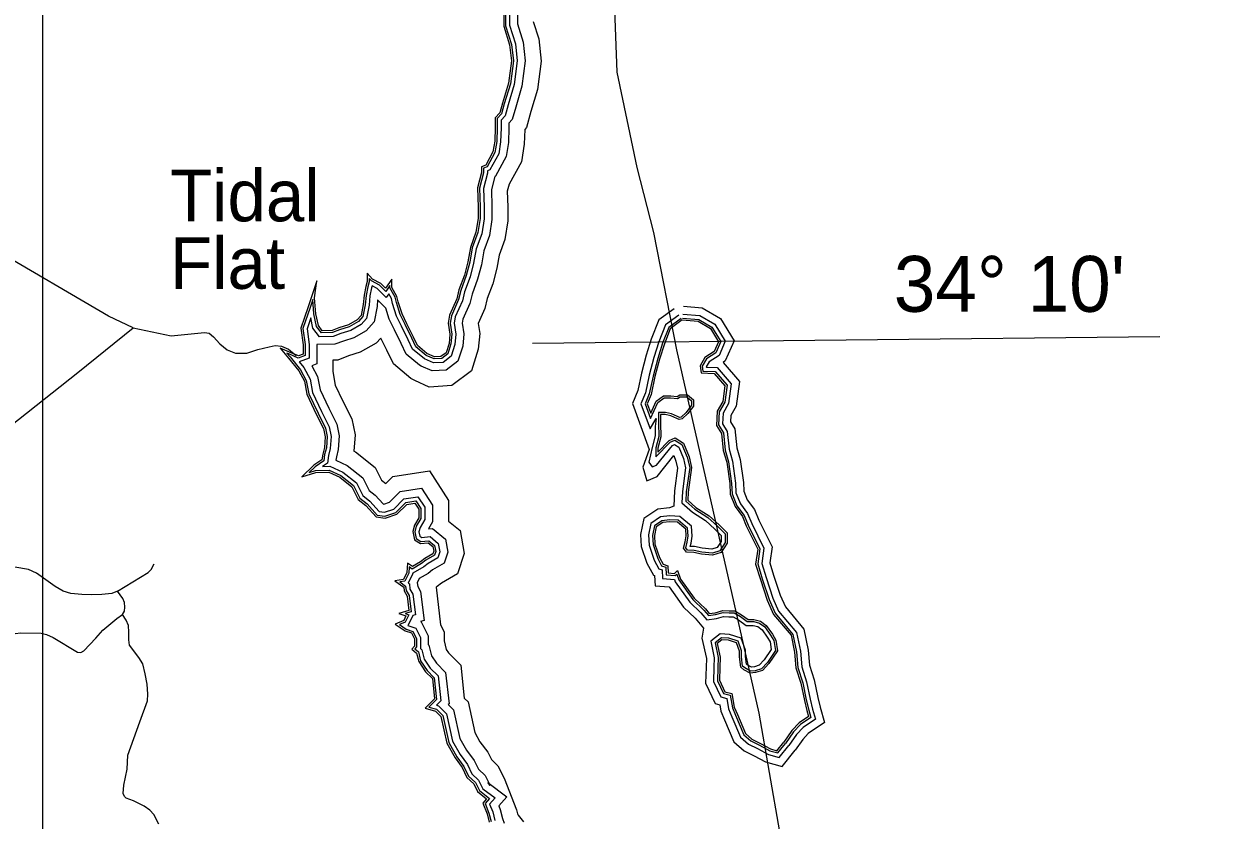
# Model space of a CAD drawing. Extents: x 2104537 to 2336408, y 34176 to 229611.
# Drawn here: x 2308375 to 2322248, y 147748 to 157014 of the extents above; entities that cross this region are included whole.
import ezdxf

# ---------------------------------------------------------------- set-up
doc = ezdxf.new("R2010")
doc.units = 0
for name, color, linetype in [('Exist Boundary Political CountyLine', 7, 'Continuous'), ('Exist Hydrographic Buffer Line', 7, 'Continuous'), ('Exist Hydrographic Creek Single Shore', 7, 'Continuous'), ('Exist Hydrographic Inlet Label', 7, 'Continuous'), ('Exist Hydrographic Island Shore', 7, 'Continuous'), ('Exist Hydrographic River Shore', 7, 'Continuous'), ('Exist Road Non-System Type 51', 7, 'Continuous'), ('Map Preparation Inset Cut Line', 7, 'Continuous'), ('Map Preparation Longitude Latitude Label', 7, 'Continuous'), ('Map Preparation Longitude Latitude Lines', 7, 'Continuous')]:
    doc.layers.add(name, color=color, linetype=linetype)

msp = doc.modelspace()

# ---------------------------------------------------------------- linework, layer by layer
at = {"layer": 'Exist Boundary Political CountyLine'}
msp.add_lwpolyline([(2315224, 157701), (2315268, 156450), (2315502, 155344), (2315696, 154586), (2315964, 153221), (2316920, 148992), (2317162, 147613), (2317498, 146375), (2318330, 144824), (2319095, 143220), (2320166, 141552), (2320523, 140942), (2321397, 138974), (2322086, 137167), (2322248, 134964)], dxfattribs=at)
at = {"layer": 'Exist Hydrographic Buffer Line'}
for p, q in [((2312995, 153030), (2312974, 153044)), ((2312921, 152863), (2312876, 152888)), ((2313795, 148153), (2313768, 148186)), ((2313959, 148236), (2313959, 148236))]:
    msp.add_line(p, q, dxfattribs=at)
for points in [[(2314114, 157247), (2314114, 157012), (2314181, 156802), (2314205, 156583), (2314166, 156288), (2314093, 156045), (2314054, 155900), (2314015, 155857), (2314015, 155803), (2314010, 155632), (2313984, 155470), (2313858, 155241), (2313849, 155238), (2313812, 155088), (2313817, 154884), (2313817, 154736), (2313787, 154549), (2313722, 154371), (2313694, 154210), (2313651, 154043), (2313587, 153870), (2313561, 153761), (2313479, 153578), (2313471, 153529), (2313490, 153405), (2313477, 153264), (2313421, 153089), (2313283, 152985), (2313121, 152975), (2312995, 153030)], [(2314114, 157247), (2314114, 157012), (2314181, 156802), (2314205, 156583), (2314166, 156288), (2314093, 156045), (2314054, 155900), (2314015, 155857), (2314015, 155803), (2314010, 155632), (2313984, 155470), (2313858, 155241), (2313849, 155238), (2313812, 155088), (2313817, 154884), (2313817, 154736), (2313787, 154549), (2313722, 154371), (2313694, 154210), (2313651, 154043), (2313587, 153870), (2313561, 153761), (2313479, 153578), (2313471, 153529), (2313490, 153405), (2313477, 153264), (2313421, 153089), (2313283, 152985), (2313121, 152975), (2312995, 153030)], [(2314022, 157226), (2314022, 156998), (2314091, 156783), (2314112, 156584), (2314076, 156308), (2314005, 156070), (2313971, 155945), (2313923, 155893), (2313923, 155805), (2313918, 155640), (2313896, 155500), (2313794, 155314), (2313764, 155302), (2313764, 155276), (2313720, 155098), (2313725, 154883), (2313725, 154743), (2313698, 154572), (2313633, 154395), (2313604, 154230), (2313563, 154070), (2313499, 153897), (2313473, 153790), (2313390, 153604), (2313378, 153530), (2313398, 153403), (2313386, 153283), (2313343, 153145), (2313249, 153075), (2313137, 153068), (2313032, 153114)], [(2313976, 157216), (2313976, 156991), (2314046, 156774), (2314066, 156585), (2314031, 156317), (2313961, 156082), (2313930, 155968), (2313877, 155911), (2313877, 155805), (2313872, 155645), (2313852, 155515), (2313761, 155351), (2313719, 155334), (2313719, 155282), (2313674, 155103), (2313679, 154883), (2313679, 154747), (2313653, 154584), (2313589, 154407), (2313559, 154240), (2313519, 154084), (2313455, 153910), (2313430, 153805), (2313346, 153617), (2313332, 153530), (2313352, 153401), (2313341, 153292), (2313303, 153173), (2313233, 153120), (2313146, 153114), (2313051, 153156)], [(2314298, 157041), (2314362, 156840), (2314390, 156581), (2314346, 156250), (2314270, 155994), (2314219, 155808), (2314198, 155786), (2314193, 155614), (2314160, 155410), (2314016, 155147), (2313996, 155067), (2314000, 154886), (2314000, 154722), (2313966, 154503), (2313901, 154324), (2313874, 154172), (2313826, 153987), (2313763, 153817), (2313735, 153702), (2313657, 153527), (2313675, 153411), (2313658, 153227), (2313579, 152978), (2313349, 152806), (2313088, 152788), (2312921, 152863)], [(2313051, 153156), (2312933, 153257), (2312886, 153356), (2312807, 153515), (2312751, 153630), (2312706, 153772), (2312692, 153834), (2312631, 153941), (2312631, 153969), (2312582, 153901), (2312511, 153973), (2312416, 154023), (2312389, 154052), (2312389, 154013), (2312373, 153952), (2312354, 153854), (2312344, 153745), (2312318, 153608), (2312266, 153551), (2312157, 153489), (2312046, 153453), (2311963, 153422), (2311834, 153420), (2311779, 153493), (2311748, 153638), (2311734, 153808), (2311703, 153714), (2311620, 153470), (2311645, 153281), (2311645, 153154), (2311566, 153125), (2311454, 153173), (2311434, 153181), (2311471, 153140), (2311591, 152989), (2311658, 152865), (2311688, 152710), (2311796, 152482), (2311882, 152311), (2311903, 152211), (2311892, 152081), (2311872, 152001), (2311861, 151928), (2311760, 151859), (2311691, 151792), (2311767, 151815), (2311924, 151820), (2312060, 151757), (2312206, 151643), (2312280, 151494), (2312367, 151427), (2312482, 151298), (2312572, 151285), (2312701, 151328), (2312816, 151444), (2312933, 151462), (2312989, 151375), (2312989, 151257), (2312938, 151170), (2312920, 151104), (2312937, 151025), (2312992, 150989), (2313082, 151000), (2313151, 150943), (2313164, 150875), (2313149, 150831), (2313049, 150773), (2312999, 150733), (2312890, 150670), (2312856, 150695), (2312850, 150622), (2312803, 150528), (2312748, 150520), (2312814, 150472), (2312820, 150422), (2312854, 150363), (2312877, 150172), (2312808, 150152), (2312849, 150138), (2312810, 150052), (2312741, 150024), (2312818, 149971), (2312898, 149945), (2312940, 149862), (2312940, 149763), (2312920, 149740), (2312962, 149705), (2312988, 149603), (2313063, 149489), (2313147, 149405), (2313174, 149153), (2313084, 149063), (2313172, 149038), (2313245, 148964), (2313315, 148651), (2313407, 148486), (2313492, 148371), (2313546, 148259), (2313625, 148185), (2313671, 148092)], [(2313032, 153114), (2312895, 153229), (2312845, 153336), (2312765, 153495), (2312709, 153613), (2312662, 153760), (2312648, 153817), (2312617, 153872), (2312588, 153831), (2312483, 153935), (2312424, 153966), (2312418, 153942), (2312399, 153847), (2312390, 153739), (2312360, 153587), (2312296, 153515), (2312175, 153446), (2312061, 153410), (2311972, 153377), (2311811, 153373), (2311736, 153473), (2311710, 153593), (2311667, 153466), (2311691, 153283), (2311691, 153122), (2311577, 153080), (2311630, 153014), (2311702, 152881), (2311732, 152725), (2311837, 152502), (2311925, 152326), (2311949, 152214), (2311938, 152074), (2311918, 151992), (2311904, 151901), (2311849, 151864), (2311933, 151867), (2312085, 151797), (2312242, 151673), (2312316, 151524), (2312398, 151461), (2312505, 151341), (2312568, 151332), (2312676, 151368), (2312794, 151487), (2312955, 151512), (2313035, 151388), (2313035, 151245), (2312981, 151152), (2312968, 151103), (2312978, 151053), (2313003, 151037), (2313097, 151047), (2313193, 150968), (2313211, 150871), (2313187, 150800), (2313075, 150735), (2313025, 150695), (2312896, 150620), (2312895, 150609), (2312844, 150507), (2312858, 150498), (2312864, 150437), (2312899, 150377), (2312927, 150139), (2312896, 150130), (2312844, 150016), (2312838, 150014), (2312839, 150013), (2312931, 149982), (2312985, 149872), (2312985, 149746), (2312985, 149746), (2313003, 149731), (2313030, 149621), (2313099, 149518), (2313191, 149426), (2313222, 149136), (2313172, 149086), (2313196, 149078), (2313287, 148987), (2313359, 148667), (2313446, 148511), (2313532, 148395), (2313583, 148287), (2313662, 148213), (2313713, 148112)], [(2312974, 153044), (2312821, 153171), (2312762, 153296), (2312683, 153454), (2312623, 153579), (2312582, 153706), (2312487, 153801), (2312481, 153726), (2312446, 153545), (2312354, 153443), (2312213, 153362), (2312091, 153323), (2311990, 153285), (2311782, 153281), (2311782, 153057), (2311723, 153036), (2311790, 152912), (2311820, 152754), (2311920, 152543), (2312013, 152357), (2312042, 152220), (2312029, 152059), (2312008, 151974), (2312002, 151936), (2312133, 151876), (2312315, 151733), (2312389, 151584), (2312461, 151528), (2312551, 151427), (2312559, 151426), (2312626, 151448), (2312751, 151573), (2313000, 151612), (2313127, 151415), (2313127, 151220), (2313079, 151138), (2313125, 151143), (2313278, 151018), (2313305, 150865), (2313263, 150738), (2313127, 150659), (2313077, 150619), (2312972, 150558), (2312949, 150511), (2312954, 150466), (2312988, 150407), (2313028, 150073), (2312986, 150060), (2312996, 150057), (2313077, 149894), (2313077, 149789), (2313084, 149783), (2313115, 149659), (2313171, 149576), (2313279, 149468), (2313318, 149102), (2313310, 149094), (2313371, 149033), (2313445, 148700), (2313523, 148561), (2313611, 148443), (2313659, 148342), (2313737, 148268), (2313795, 148153)], [(2312974, 153044), (2312821, 153171), (2312762, 153296), (2312683, 153454), (2312623, 153579), (2312582, 153706), (2312487, 153801), (2312481, 153726), (2312446, 153545), (2312354, 153443), (2312213, 153362), (2312091, 153323), (2311990, 153285), (2311782, 153281), (2311782, 153057), (2311723, 153036), (2311790, 152912), (2311820, 152754), (2311920, 152543), (2312013, 152357), (2312042, 152220), (2312029, 152059), (2312008, 151974), (2312002, 151936), (2312133, 151876), (2312315, 151733), (2312389, 151584), (2312461, 151528), (2312551, 151427), (2312559, 151426), (2312626, 151448), (2312751, 151573), (2313000, 151612), (2313127, 151415), (2313127, 151220), (2313079, 151138), (2313125, 151143), (2313278, 151018), (2313305, 150865), (2313263, 150738), (2313127, 150659), (2313077, 150619), (2312972, 150558), (2312949, 150511), (2312954, 150466), (2312988, 150407), (2313028, 150073), (2312986, 150060), (2312996, 150057), (2313077, 149894), (2313077, 149789), (2313084, 149783), (2313115, 149659), (2313171, 149576), (2313279, 149468), (2313318, 149102), (2313310, 149094), (2313371, 149033), (2313445, 148700), (2313523, 148561), (2313611, 148443), (2313659, 148342), (2313737, 148268), (2313795, 148153)], [(2316043, 153728), (2316263, 153710), (2316473, 153587), (2316632, 153327), (2316530, 153091), (2316504, 153075), (2316695, 152853), (2316656, 152567), (2316595, 152458), (2316590, 152383), (2316642, 152301), (2316665, 152081), (2316704, 151945), (2316741, 151678), (2316745, 151575), (2316786, 151475), (2316871, 151361), (2316921, 151239), (2317074, 150928), (2317047, 150741), (2317091, 150598), (2317167, 150364), (2317229, 150229), (2317445, 149971), (2317494, 149725), (2317508, 149552), (2317565, 149382), (2317606, 149177), (2317634, 149064), (2317685, 148886), (2317494, 148756), (2317430, 148688), (2317342, 148563)], [(2315935, 153697), (2315759, 153568), (2315670, 153345), (2315612, 153158), (2315556, 152948), (2315513, 152749), (2315451, 152596), (2315645, 152062), (2315573, 151855), (2315618, 151696), (2315737, 151746), (2315930, 151990), (2315956, 151927), (2315976, 151844), (2315939, 151580), (2315930, 151402), (2315881, 151381), (2315745, 151365), (2315583, 151257), (2315546, 151073), (2315553, 150931), (2315619, 150738), (2315694, 150598), (2315707, 150593), (2315714, 150473), (2315879, 150462), (2316046, 150226), (2316179, 150098), (2316275, 149980), (2316259, 149864), (2316310, 149629), (2316306, 149530), (2316300, 149341), (2316414, 149104), (2316466, 149090), (2316480, 149017), (2316522, 148916), (2316631, 148658), (2316749, 148556), (2316864, 148498), (2316997, 148426), (2317191, 148374), (2317342, 148563)], [(2315989, 153623), (2315834, 153510), (2315756, 153315), (2315701, 153132), (2315645, 152926), (2315602, 152722), (2315549, 152594), (2315655, 152303), (2315725, 152420), (2315715, 152330), (2315713, 152218), (2315678, 152085), (2315643, 151915), (2315678, 151860), (2315732, 151880), (2315916, 152107), (2315940, 152118), (2315990, 152088), (2316043, 151955), (2316069, 151849), (2316031, 151571), (2316024, 151441), (2316147, 151331), (2316301, 151234), (2316409, 151135), (2316482, 151062), (2316482, 150991), (2316437, 150921), (2316375, 150902), (2316263, 150911), (2316173, 150931), (2316122, 150934), (2316132, 150972), (2316144, 151053), (2316136, 151169), (2316002, 151282), (2315884, 151289), (2315777, 151276), (2315665, 151201), (2315638, 151066), (2315644, 150948), (2315704, 150775), (2315758, 150672), (2315795, 150659), (2315801, 150559), (2315939, 150550), (2315948, 150522), (2316116, 150286), (2316247, 150160), (2316314, 150079), (2316426, 150095), (2316508, 150117), (2316573, 150113), (2316622, 150113), (2316682, 150079), (2316771, 150014), (2316854, 150014), (2316908, 150000), (2316958, 149964), (2317018, 149877), (2317050, 149821), (2317064, 149734), (2316983, 149612), (2316925, 149550), (2316870, 149533), (2316833, 149530), (2316783, 149557), (2316775, 149564), (2316764, 149653), (2316764, 149725), (2316714, 149867), (2316579, 149910), (2316469, 149917), (2316360, 149829), (2316402, 149637), (2316398, 149527), (2316392, 149361), (2316478, 149182), (2316546, 149165), (2316569, 149043), (2316606, 148952), (2316707, 148713), (2316800, 148633), (2316906, 148580), (2317031, 148512), (2317157, 148478), (2317267, 148616)], [(2316016, 153586), (2315872, 153480), (2315800, 153300), (2315745, 153120), (2315690, 152915), (2315646, 152708), (2315598, 152593), (2315660, 152423), (2315746, 152607), (2315819, 152663), (2315894, 152663), (2315976, 152653), (2316007, 152673), (2316081, 152673), (2316136, 152626), (2316136, 152575), (2316077, 152493), (2316018, 152439), (2315997, 152433), (2315975, 152444), (2315903, 152475), (2315834, 152491), (2315754, 152491), (2315754, 152368), (2315759, 152212), (2315724, 152079), (2315724, 151974), (2315889, 152146), (2315944, 152169), (2316026, 152120), (2316087, 151970), (2316116, 151851), (2316076, 151567), (2316071, 151460), (2316175, 151367), (2316328, 151271), (2316441, 151168), (2316528, 151081), (2316528, 150978), (2316467, 150882), (2316380, 150856), (2316257, 150865), (2316167, 150885), (2316091, 150889), (2316070, 150917), (2316087, 150982), (2316098, 151055), (2316092, 151146), (2315984, 151237), (2315885, 151243), (2315793, 151232), (2315707, 151174), (2315684, 151062), (2315690, 150957), (2315746, 150793), (2315790, 150709), (2315839, 150692), (2315844, 150602), (2315949, 150595), (2315966, 150612), (2315989, 150544), (2316151, 150316), (2316281, 150191), (2316333, 150128), (2316417, 150140), (2316504, 150164), (2316575, 150159), (2316634, 150159), (2316707, 150118), (2316786, 150060), (2316860, 150060), (2316928, 150042), (2316991, 149997), (2317057, 149902), (2317094, 149837), (2317112, 149723), (2317019, 149583), (2316950, 149510), (2316879, 149487), (2316824, 149483), (2316757, 149519), (2316731, 149541), (2316718, 149650), (2316718, 149717), (2316678, 149831), (2316570, 149865), (2316484, 149870), (2316411, 149811), (2316448, 149641), (2316444, 149525), (2316438, 149370), (2316510, 149222), (2316586, 149203), (2316613, 149056), (2316649, 148969), (2316745, 148741), (2316826, 148671), (2316927, 148620), (2317048, 148555), (2317140, 148530), (2317229, 148641)], [(2316032, 153590), (2316221, 153575), (2316374, 153485), (2316477, 153316), (2316420, 153185), (2316310, 153114), (2316262, 153032), (2316269, 152974), (2316413, 152970), (2316550, 152810), (2316523, 152612), (2316459, 152499), (2316450, 152347), (2316509, 152255), (2316529, 152055), (2316568, 151917), (2316603, 151666), (2316608, 151545), (2316665, 151407), (2316750, 151293), (2316795, 151182), (2316932, 150906), (2316907, 150730), (2316960, 150556), (2317039, 150314), (2317111, 150155), (2317316, 149909), (2317358, 149706), (2317372, 149524), (2317431, 149346), (2317471, 149147), (2317501, 149029), (2317525, 148944), (2317404, 148861), (2317323, 148775), (2317229, 148641)], [(2316035, 153636), (2316235, 153620), (2316407, 153519), (2316529, 153320), (2316457, 153153), (2316344, 153082), (2316309, 153022), (2316310, 153019), (2316434, 153015), (2316598, 152825), (2316568, 152597), (2316505, 152485), (2316497, 152359), (2316553, 152270), (2316574, 152064), (2316613, 151926), (2316649, 151670), (2316654, 151555), (2316706, 151430), (2316790, 151316), (2316837, 151201), (2316979, 150913), (2316954, 150734), (2317004, 150570), (2317082, 150331), (2317150, 150179), (2317359, 149930), (2317403, 149713), (2317418, 149533), (2317476, 149358), (2317516, 149157), (2317545, 149041), (2317578, 148924), (2317434, 148826), (2317358, 148746), (2317267, 148616)], [(2312876, 152888), (2312672, 153056), (2312597, 153215), (2312525, 153358), (2312471, 153298), (2312287, 153193), (2312151, 153150), (2312025, 153102), (2311966, 153101), (2311966, 152967), (2311996, 152811), (2312085, 152623), (2312188, 152418), (2312227, 152231), (2312212, 152042), (2312229, 152033), (2312461, 151852), (2312535, 151703), (2312583, 151666), (2312663, 151745), (2313090, 151813), (2313311, 151469), (2313311, 151228), (2313446, 151117), (2313495, 150851), (2313416, 150614), (2313231, 150507), (2313181, 150467), (2313167, 150459), (2313219, 150022), (2313261, 149938), (2313261, 149834), (2313286, 149735), (2313313, 149693), (2313455, 149552), (2313495, 149169), (2313539, 149126), (2313619, 148767), (2313678, 148661), (2313769, 148538), (2313810, 148452), (2313887, 148380), (2313959, 148236)], [(2313768, 148186), (2313991, 148019), (2313897, 147914), (2313913, 147873), (2313939, 147769), (2313958, 147714)], [(2313768, 148186), (2313991, 148019), (2313897, 147914), (2313913, 147873), (2313939, 147769), (2313958, 147714)], [(2313959, 148236), (2314104, 147869), (2314116, 147820), (2314121, 147805), (2314184, 147729)], [(2313671, 148092), (2313788, 148000), (2313737, 147943), (2313782, 147830), (2313807, 147731)], [(2313713, 148112), (2313855, 148006), (2313790, 147933), (2313826, 147845), (2313851, 147743)]]:
    msp.add_lwpolyline(points, dxfattribs=at)
at = {"layer": 'Exist Hydrographic Creek Single Shore'}
for points in [[(2309645, 153475), (2309360, 153611), (2308017, 154394)], [(2302649, 149793), (2303884, 150370), (2304332, 150535), (2304654, 150728), (2305443, 151039), (2305999, 151218), (2306406, 151274), (2306962, 151486), (2307185, 151705), (2307359, 151790), (2307591, 151852), (2307919, 152098), (2309004, 152956), (2309645, 153475)], [(2309645, 153475), (2310087, 153385), (2310477, 153421), (2310528, 153413), (2310579, 153371), (2310652, 153289), (2310739, 153222), (2310834, 153182), (2310969, 153181), (2311097, 153226), (2311228, 153256), (2311297, 153271), (2311370, 153264), (2311451, 153228), (2311542, 153156)]]:
    msp.add_lwpolyline(points, dxfattribs=at)
at = {"layer": 'Exist Hydrographic Island Shore'}
for points in [[(2316030, 153568), (2315891, 153466), (2315822, 153292), (2315767, 153113), (2315712, 152910), (2315668, 152701), (2315623, 152592), (2315663, 152483), (2315727, 152622), (2315812, 152686), (2315896, 152686), (2315970, 152677), (2316000, 152696), (2316089, 152696), (2316159, 152637), (2316159, 152567), (2316094, 152478), (2316030, 152418), (2315995, 152408), (2315965, 152423), (2315896, 152453), (2315831, 152468), (2315777, 152468), (2315777, 152369), (2315782, 152210), (2315747, 152076), (2315747, 152031), (2315876, 152165), (2315946, 152195), (2316045, 152135), (2316109, 151977), (2316139, 151852), (2316099, 151565), (2316094, 151470), (2316189, 151386), (2316342, 151289), (2316457, 151185), (2316551, 151090), (2316551, 150971), (2316481, 150862), (2316382, 150832), (2316253, 150842), (2316164, 150862), (2316079, 150867), (2316045, 150912), (2316065, 150986), (2316075, 151056), (2316070, 151135), (2315975, 151215), (2315886, 151220), (2315802, 151210), (2315727, 151160), (2315707, 151061), (2315712, 150961), (2315767, 150803), (2315807, 150728), (2315861, 150708), (2315866, 150624), (2315941, 150619), (2315975, 150654), (2316010, 150554), (2316169, 150331), (2316298, 150207), (2316342, 150152), (2316412, 150162), (2316501, 150187), (2316576, 150182), (2316640, 150182), (2316720, 150137), (2316794, 150083), (2316863, 150083), (2316938, 150063), (2317007, 150013), (2317077, 149914), (2317116, 149844), (2317136, 149718), (2317037, 149569), (2316963, 149490), (2316883, 149465), (2316819, 149460), (2316744, 149499), (2316710, 149529), (2316695, 149648), (2316695, 149713), (2316660, 149812), (2316566, 149842), (2316491, 149847), (2316437, 149802), (2316471, 149643), (2316466, 149524), (2316462, 149375), (2316526, 149241), (2316605, 149221), (2316635, 149063), (2316670, 148978), (2316764, 148755), (2316839, 148690), (2316938, 148641), (2317057, 148576), (2317131, 148556), (2317211, 148656)], [(2316030, 153568), (2316213, 153553), (2316357, 153468), (2316452, 153314), (2316402, 153200), (2316293, 153131), (2316238, 153036), (2316248, 152952), (2316402, 152947), (2316526, 152803), (2316501, 152619), (2316437, 152505), (2316427, 152341), (2316486, 152247), (2316506, 152051), (2316546, 151912), (2316581, 151664), (2316586, 151540), (2316645, 151396), (2316729, 151282), (2316774, 151172), (2316908, 150902), (2316883, 150728), (2316938, 150549), (2317017, 150306), (2317092, 150142), (2317295, 149899), (2317335, 149703), (2317350, 149519), (2317409, 149341), (2317449, 149142), (2317479, 149023), (2317498, 148953), (2317389, 148879), (2317305, 148790), (2317211, 148656)]]:
    msp.add_lwpolyline(points, dxfattribs=at)
at = {"layer": 'Exist Hydrographic River Shore'}
for points in [[(2313954, 157211), (2313954, 156987), (2314023, 156769), (2314043, 156585), (2314008, 156322), (2313939, 156089), (2313909, 155980), (2313854, 155920), (2313854, 155806), (2313849, 155647), (2313829, 155523), (2313745, 155369), (2313696, 155349), (2313696, 155285), (2313651, 155106), (2313656, 154882), (2313656, 154748), (2313631, 154590), (2313567, 154413), (2313537, 154245), (2313497, 154091), (2313433, 153917), (2313408, 153813), (2313323, 153624), (2313309, 153530), (2313328, 153401), (2313318, 153296), (2313284, 153187), (2313224, 153143), (2313150, 153138), (2313060, 153177)], [(2313060, 153177), (2312951, 153272), (2312907, 153366), (2312827, 153525), (2312773, 153639), (2312728, 153778), (2312713, 153842), (2312654, 153947), (2312654, 154041), (2312579, 153937), (2312525, 153991), (2312430, 154041), (2312366, 154111), (2312366, 154016), (2312351, 153957), (2312331, 153857), (2312321, 153748), (2312296, 153619), (2312252, 153569), (2312148, 153510), (2312038, 153475), (2311959, 153445), (2311845, 153443), (2311800, 153502), (2311771, 153641), (2311756, 153825), (2311780, 154024), (2311681, 153721), (2311597, 153473), (2311622, 153279), (2311622, 153170), (2311567, 153150), (2311463, 153195), (2311354, 153239), (2311453, 153125), (2311572, 152976), (2311637, 152857), (2311666, 152703), (2311775, 152472), (2311860, 152304), (2311880, 152209), (2311870, 152085), (2311850, 152006), (2311840, 151941), (2311746, 151877), (2311607, 151743), (2311771, 151792), (2311919, 151797), (2312048, 151738), (2312187, 151628), (2312262, 151480), (2312351, 151410), (2312470, 151276), (2312574, 151261), (2312713, 151308), (2312827, 151422), (2312922, 151437), (2312966, 151368), (2312966, 151264), (2312917, 151179), (2312897, 151105), (2312917, 151010), (2312986, 150966), (2313075, 150976), (2313130, 150931), (2313140, 150876), (2313130, 150847), (2313036, 150792), (2312986, 150752), (2312892, 150698), (2312837, 150737), (2312827, 150628), (2312788, 150549), (2312688, 150534), (2312793, 150459), (2312798, 150415), (2312832, 150355), (2312852, 150189), (2312733, 150154), (2312817, 150124), (2312793, 150070), (2312693, 150030), (2312807, 149951), (2312882, 149926), (2312917, 149856), (2312917, 149772), (2312887, 149737), (2312941, 149692), (2312966, 149593), (2313046, 149474), (2313125, 149395), (2313150, 149161), (2313041, 149052), (2313160, 149017), (2313224, 148953), (2313294, 148642), (2313388, 148474), (2313472, 148360), (2313527, 148245), (2313606, 148171), (2313651, 148082)], [(2313651, 148082), (2313755, 147997), (2313710, 147947), (2313760, 147823), (2313785, 147724)]]:
    msp.add_lwpolyline(points, dxfattribs=at)
at = {"layer": 'Exist Road Non-System Type 51'}
for points in [[(2309462, 150414), (2309397, 150387), (2309281, 150372), (2309164, 150370), (2309051, 150373), (2308921, 150384), (2308834, 150413), (2308740, 150465), (2308523, 150622), (2308428, 150663), (2308083, 150723), (2307942, 150745), (2307812, 150756)], [(2309462, 150414), (2309820, 150628), (2309856, 150663), (2309890, 150729)], [(2309521, 150140), (2309545, 150179), (2309551, 150227), (2309547, 150281), (2309527, 150328), (2309462, 150414)], [(2307918, 149892), (2308004, 149892), (2308144, 149903), (2308339, 149929), (2308577, 149922), (2308637, 149909), (2308715, 149872), (2309000, 149701), (2309038, 149700), (2309071, 149720), (2309213, 149866), (2309294, 149959), (2309458, 150093), (2309521, 150140)], [(2309945, 147700), (2309887, 147813), (2309841, 147863), (2309773, 147911), (2309650, 147972), (2309565, 148005), (2309547, 148024), (2309531, 148059), (2309537, 148154), (2309578, 148343), (2309585, 148504), (2309722, 148891), (2309812, 149137), (2309815, 149215), (2309807, 149329), (2309786, 149450), (2309760, 149565), (2309710, 149639), (2309605, 149785), (2309594, 149845), (2309597, 149937), (2309592, 150014), (2309565, 150075), (2309521, 150140)]]:
    msp.add_lwpolyline(points, dxfattribs=at)
at = {"layer": 'Map Preparation Inset Cut Line'}
msp.add_lwpolyline([(2308594, 165449), (2259993, 165449), (2259993, 139141), (2308594, 139141)], close=True, dxfattribs=at)
at = {"layer": 'Map Preparation Longitude Latitude Lines'}
msp.add_line((2314288, 153298), (2321581, 153374), dxfattribs=at)

# ---------------------------------------------------------------- texts
at = {"layer": 'Exist Hydrographic Inlet Label'}
for s, p in [('Tidal', (2310074, 154716)), ('Flat', (2310074, 153930))]:
    msp.add_text(s, height=600, dxfattribs=at).set_placement(p)
at = {"layer": 'Map Preparation Longitude Latitude Label'}
msp.add_text("34° 10'", height=650, dxfattribs=at).set_placement((2318489, 153663))

doc.saveas('drawing.dxf')
